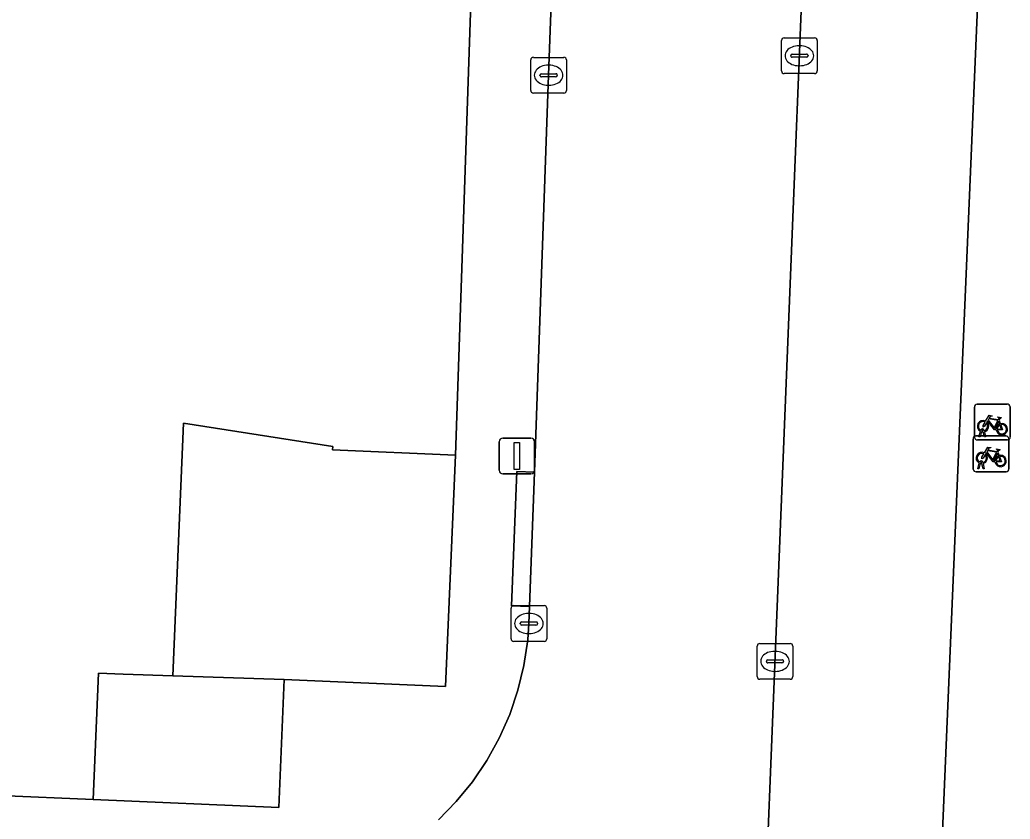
# Model space of a CAD drawing. Extents: x 161248 to 161848, y 384871 to 385383.
# Drawn here: x 161674.85 to 161702.56, y 384949.24 to 384971.59 of the extents above; entities that cross this region are included whole.
import ezdxf

# ---------------------------------------------------------------- set-up
doc = ezdxf.new("R2010")
doc.units = 0
for name, color, linetype in [('IMGEO_Erf', 7, 'Continuous'), ('IMGEO_Fietsenrek', 7, 'Continuous'), ('IMGEO_Kolk', 7, 'Continuous'), ('IMGEO_Lichtmast', 7, 'Continuous'), ('IMGEO_Muur', 7, 'Continuous'), ('IMGEO_Pand', 7, 'Continuous'), ('IMGEO_Parkeervlak_open', 7, 'Continuous'), ('IMGEO_Rijbaan_lokaal_open', 7, 'Continuous'), ('IMGEO_Voetpad_open', 7, 'Continuous')]:
    doc.layers.add(name, color=color, linetype=linetype)

msp = doc.modelspace()

# ---------------------------------------------------------------- linework, layer by layer
at = {"layer": 'IMGEO_Erf'}
msp.add_lwpolyline([(161669.031, 384950.124), (161676.903, 384949.789), (161677.054, 384953.326), (161677.743, 384953.297), (161679.133, 384953.25), (161679.283, 384956.786), (161679.433, 384960.314), (161683.609, 384959.656), (161683.605, 384959.566), (161687.042, 384959.42), (161687.564, 384974.827)], dxfattribs=at)
at = {"layer": 'IMGEO_Fietsenrek'}
for p, q in [((161701.561, 384959.918), (161701.561, 384960.759)), ((161701.561, 384960.759), (161701.561, 384959.918)), ((161701.636, 384960.843), (161702.477, 384960.843)), ((161702.477, 384960.843), (161701.636, 384960.843)), ((161702.561, 384960.768), (161702.561, 384959.927)), ((161702.561, 384959.927), (161702.561, 384960.768)), ((161702.248, 384960.392), (161702.284, 384960.297)), ((161701.688, 384959.927), (161701.727, 384960.087)), ((161701.757, 384960.075), (161701.722, 384959.927)), ((161701.799, 384960.099), (161701.798, 384960.103)), ((161701.84, 384959.927), (161701.806, 384960.069)), ((161701.83, 384960.11), (161701.831, 384960.103)), ((161701.838, 384960.073), (161701.873, 384959.927)), ((161701.525, 384959.028), (161701.525, 384959.869)), ((161701.525, 384959.869), (161701.525, 384959.028)), ((161701.6, 384959.953), (161702.441, 384959.953)), ((161702.441, 384959.953), (161701.6, 384959.953)), ((161702.486, 384959.843), (161701.645, 384959.843)), ((161701.645, 384959.843), (161702.486, 384959.843)), ((161701.722, 384959.927), (161701.688, 384959.927)), ((161701.873, 384959.927), (161701.84, 384959.927)), ((161702.525, 384959.878), (161702.525, 384959.037)), ((161702.525, 384959.037), (161702.525, 384959.878)), ((161702.212, 384959.502), (161702.248, 384959.407)), ((161702.45, 384958.953), (161701.609, 384958.953)), ((161701.609, 384958.953), (161702.45, 384958.953)), ((161701.652, 384959.037), (161701.691, 384959.197)), ((161701.686, 384959.037), (161701.652, 384959.037)), ((161701.721, 384959.185), (161701.686, 384959.037)), ((161701.763, 384959.209), (161701.762, 384959.213)), ((161701.804, 384959.037), (161701.77, 384959.179)), ((161701.794, 384959.22), (161701.795, 384959.213)), ((161701.802, 384959.183), (161701.837, 384959.037)), ((161701.837, 384959.037), (161701.804, 384959.037))]:
    msp.add_line(p, q, dxfattribs=at)
for points in [[(161701.895, 384960.317), (161701.843, 384960.227), (161701.803, 384960.202), (161701.804, 384960.249), (161701.859, 384960.343)], [(161701.874, 384960.369), (161701.969, 384960.533), (161702.055, 384960.519), (161702.057, 384960.51), (161702.001, 384960.499), (161701.974, 384960.454), (161702.23, 384960.413)], [(161702.17, 384960.125), (161702.12, 384960.125), (161701.929, 384960.376), (161701.91, 384960.344)], [(161702.217, 384960.388), (161701.96, 384960.429), (161701.943, 384960.4), (161702.11, 384960.18), (161702.217, 384960.388)], [(161702.265, 384960.29), (161702.235, 384960.367), (161702.126, 384960.149), (161702.169, 384960.149)], [(161702.23, 384960.413), (161702.255, 384960.462), (161702.249, 384960.466), (161702.226, 384960.47), (161702.214, 384960.477), (161702.213, 384960.48), (161702.215, 384960.485), (161702.31, 384960.47), (161702.312, 384960.46), (161702.302, 384960.447), (161702.29, 384960.441), (161702.276, 384960.447), (161702.248, 384960.392)], [(161702.199, 384960.149), (161702.319, 384960.148), (161702.275, 384960.262)], [(161702.295, 384960.269), (161702.35, 384960.124), (161702.2, 384960.124)], [(161701.838, 384959.479), (161701.933, 384959.643), (161702.019, 384959.629), (161702.021, 384959.62), (161701.965, 384959.609), (161701.938, 384959.564), (161702.194, 384959.523)], [(161702.181, 384959.498), (161701.924, 384959.539), (161701.907, 384959.51), (161702.074, 384959.29), (161702.181, 384959.498)], [(161702.194, 384959.523), (161702.219, 384959.572), (161702.213, 384959.576), (161702.19, 384959.58), (161702.178, 384959.587), (161702.177, 384959.59), (161702.179, 384959.595), (161702.274, 384959.58), (161702.276, 384959.57), (161702.266, 384959.557), (161702.254, 384959.551), (161702.24, 384959.557), (161702.212, 384959.502)], [(161701.859, 384959.427), (161701.807, 384959.337), (161701.767, 384959.312), (161701.768, 384959.359), (161701.823, 384959.453)], [(161702.134, 384959.235), (161702.084, 384959.235), (161701.893, 384959.486), (161701.874, 384959.454)], [(161702.229, 384959.4), (161702.199, 384959.477), (161702.09, 384959.259), (161702.133, 384959.259)], [(161702.163, 384959.259), (161702.283, 384959.258), (161702.239, 384959.372)], [(161702.259, 384959.379), (161702.314, 384959.234), (161702.164, 384959.234)]]:
    msp.add_lwpolyline(points, dxfattribs=at)
for centre, radius, start, end in [((161701.639, 384960.765), 0.0779, 92.4484, 184.2845), ((161701.639, 384960.765), 0.0779, 92.4484, 184.2845), ((161702.483, 384960.765), 0.0779, 2.4484, 94.2845), ((161702.483, 384960.765), 0.0779, 2.4484, 94.2845), ((161701.801, 384960.228), 0.159, 62.6766, 242.1369), ((161701.801, 384960.228), 0.129, 63.3192, 238.903), ((161701.801, 384960.228), 0.159, 283.5766, 46.6042), ((161701.781, 384960.099), 0.0499, 12.8025, 158.6934), ((161701.801, 384960.228), 0.159, 253.9967, 271.7867), ((161701.781, 384960.099), 0.0174, 12.8025, 163.4502), ((161701.801, 384960.228), 0.129, 253.415, 269.0204), ((161701.801, 384960.228), 0.129, 283.6043, 43.4302), ((161702.328, 384960.144), 0.159, 113.3408, 178.3217), ((161702.328, 384960.144), 0.159, 187.0065, 105.7708), ((161702.328, 384960.144), 0.129, 113.923, 177.9556), ((161702.328, 384960.144), 0.129, 188.6715, 104.5883), ((161701.603, 384959.875), 0.0779, 92.4484, 184.2845), ((161701.603, 384959.875), 0.0779, 92.4484, 184.2845), ((161701.639, 384959.921), 0.0779, 182.4484, 274.2845), ((161701.639, 384959.921), 0.0779, 182.4484, 274.2845), ((161702.447, 384959.875), 0.0779, 2.4484, 94.2845), ((161702.447, 384959.875), 0.0779, 2.4484, 94.2845), ((161702.483, 384959.921), 0.0779, 272.4484, 4.2845), ((161702.483, 384959.921), 0.0779, 272.4484, 4.2845), ((161701.765, 384959.338), 0.159, 62.6766, 242.1369), ((161701.765, 384959.338), 0.129, 63.3192, 238.903), ((161701.745, 384959.209), 0.0499, 12.8025, 158.6934), ((161701.745, 384959.209), 0.0174, 12.8025, 163.4502), ((161701.765, 384959.338), 0.129, 283.6043, 43.4302), ((161701.765, 384959.338), 0.159, 283.5766, 46.6042), ((161702.292, 384959.254), 0.159, 113.3408, 178.3217), ((161702.292, 384959.254), 0.159, 187.0065, 105.7708), ((161702.292, 384959.254), 0.129, 113.923, 177.9556), ((161702.292, 384959.254), 0.129, 188.6715, 104.5883), ((161701.603, 384959.031), 0.0779, 182.4484, 274.2845), ((161701.603, 384959.031), 0.0779, 182.4484, 274.2845), ((161701.765, 384959.338), 0.159, 253.9967, 271.7867), ((161701.765, 384959.338), 0.129, 253.415, 269.0204), ((161702.447, 384959.031), 0.0779, 272.4484, 4.2845), ((161702.447, 384959.031), 0.0779, 272.4484, 4.2845)]:
    msp.add_arc(centre, radius, start, end, dxfattribs=at)
at = {"layer": 'IMGEO_Kolk'}
for p, q in [((161696.163, 384970.16), (161696.163, 384971.012)), ((161696.238, 384971.086), (161697.09, 384971.086)), ((161696.651, 384970.866), (161696.676, 384970.866)), ((161697.164, 384971.012), (161697.164, 384970.16)), ((161696.422, 384970.58), (161696.422, 384970.592)), ((161696.465, 384970.629), (161696.863, 384970.629)), ((161696.906, 384970.592), (161696.906, 384970.58)), ((161689.147, 384969.615), (161689.147, 384970.467)), ((161689.222, 384970.541), (161690.074, 384970.541)), ((161689.635, 384970.321), (161689.66, 384970.321)), ((161690.148, 384970.467), (161690.148, 384969.615)), ((161696.86, 384970.543), (161696.462, 384970.543)), ((161689.406, 384970.035), (161689.406, 384970.047)), ((161689.449, 384970.084), (161689.847, 384970.084)), ((161689.89, 384970.047), (161689.89, 384970.035)), ((161697.09, 384970.086), (161696.238, 384970.086)), ((161696.674, 384970.306), (161696.649, 384970.306)), ((161689.844, 384969.998), (161689.446, 384969.998)), ((161689.658, 384969.761), (161689.633, 384969.761)), ((161690.074, 384969.541), (161689.222, 384969.541)), ((161688.596, 384954.284), (161688.596, 384955.136)), ((161688.671, 384955.21), (161689.523, 384955.21)), ((161689.597, 384955.136), (161689.597, 384954.284)), ((161689.084, 384954.99), (161689.109, 384954.99)), ((161688.855, 384954.704), (161688.855, 384954.716)), ((161689.293, 384954.667), (161688.895, 384954.667)), ((161688.898, 384954.753), (161689.296, 384954.753)), ((161689.339, 384954.716), (161689.339, 384954.704)), ((161689.107, 384954.43), (161689.082, 384954.43)), ((161689.523, 384954.21), (161688.671, 384954.21)), ((161695.48, 384953.226), (161695.48, 384954.078)), ((161695.555, 384954.152), (161696.407, 384954.152)), ((161696.481, 384954.078), (161696.481, 384953.226)), ((161695.782, 384953.695), (161696.18, 384953.695)), ((161695.968, 384953.932), (161695.993, 384953.932)), ((161695.739, 384953.646), (161695.739, 384953.658)), ((161696.177, 384953.609), (161695.779, 384953.609)), ((161696.223, 384953.658), (161696.223, 384953.646)), ((161696.407, 384953.152), (161695.555, 384953.152)), ((161695.991, 384953.372), (161695.966, 384953.372))]:
    msp.add_line(p, q, dxfattribs=at)
for points in [[(161696.163, 384970.16), (161696.163, 384971.012)], [(161696.238, 384971.086), (161697.09, 384971.086)], [(161697.164, 384971.012), (161697.164, 384970.16)], [(161689.147, 384969.615), (161689.147, 384970.467)], [(161689.222, 384970.541), (161690.074, 384970.541)], [(161690.148, 384970.467), (161690.148, 384969.615)], [(161697.09, 384970.086), (161696.238, 384970.086)], [(161690.074, 384969.541), (161689.222, 384969.541)], [(161688.596, 384954.284), (161688.596, 384955.136)], [(161688.671, 384955.21), (161689.523, 384955.21)], [(161689.597, 384955.136), (161689.597, 384954.284)], [(161689.523, 384954.21), (161688.671, 384954.21)], [(161695.48, 384953.226), (161695.48, 384954.078)], [(161695.555, 384954.152), (161696.407, 384954.152)], [(161696.481, 384954.078), (161696.481, 384953.226)], [(161696.407, 384953.152), (161695.555, 384953.152)]]:
    msp.add_lwpolyline(points, dxfattribs=at)
for centre, radius, start, end in [((161696.24, 384971.01), 0.0765, 91.552, 178.448), ((161696.24, 384971.01), 0.0765, 91.552, 178.448), ((161697.088, 384971.01), 0.0765, 1.552, 88.448), ((161697.088, 384971.01), 0.0765, 1.552, 88.448), ((161696.462, 384970.589), 0.0403, 85.8775, 175.7526), ((161696.867, 384970.591), 0.0386, 1.7309, 96.639), ((161689.224, 384970.465), 0.0765, 91.552, 178.448), ((161689.224, 384970.465), 0.0765, 91.552, 178.448), ((161690.072, 384970.465), 0.0765, 1.552, 88.448), ((161690.072, 384970.465), 0.0765, 1.552, 88.448), ((161696.459, 384970.579), 0.0366, 178.938, 274.7102), ((161696.863, 384970.586), 0.043, 264.8664, 352.4533), ((161689.446, 384970.044), 0.0403, 85.8775, 175.7526), ((161689.443, 384970.034), 0.0366, 178.938, 274.7102), ((161689.847, 384970.041), 0.043, 264.8664, 352.4533), ((161689.851, 384970.046), 0.0386, 1.7309, 96.639), ((161696.24, 384970.162), 0.0765, 181.552, 268.448), ((161696.24, 384970.162), 0.0765, 181.552, 268.448), ((161697.088, 384970.162), 0.0765, 271.552, 358.448), ((161697.088, 384970.162), 0.0765, 271.552, 358.448), ((161689.224, 384969.617), 0.0765, 181.552, 268.448), ((161689.224, 384969.617), 0.0765, 181.552, 268.448), ((161690.072, 384969.617), 0.0765, 271.552, 358.448), ((161690.072, 384969.617), 0.0765, 271.552, 358.448), ((161688.673, 384955.134), 0.0765, 91.552, 178.448), ((161688.673, 384955.134), 0.0765, 91.552, 178.448), ((161689.521, 384955.134), 0.0765, 1.552, 88.448), ((161689.521, 384955.134), 0.0765, 1.552, 88.448), ((161688.895, 384954.713), 0.0403, 85.8775, 175.7526), ((161688.892, 384954.703), 0.0366, 178.938, 274.7102), ((161689.296, 384954.71), 0.043, 264.8664, 352.4533), ((161689.3, 384954.715), 0.0386, 1.7309, 96.639), ((161688.673, 384954.286), 0.0765, 181.552, 268.448), ((161688.673, 384954.286), 0.0765, 181.552, 268.448), ((161689.521, 384954.286), 0.0765, 271.552, 358.448), ((161689.521, 384954.286), 0.0765, 271.552, 358.448), ((161695.557, 384954.076), 0.0765, 91.552, 178.448), ((161695.557, 384954.076), 0.0765, 91.552, 178.448), ((161696.405, 384954.076), 0.0765, 1.552, 88.448), ((161696.405, 384954.076), 0.0765, 1.552, 88.448), ((161695.779, 384953.655), 0.0403, 85.8775, 175.7526), ((161696.184, 384953.657), 0.0386, 1.7309, 96.639), ((161695.776, 384953.645), 0.0366, 178.938, 274.7102), ((161696.18, 384953.652), 0.043, 264.8664, 352.4533), ((161695.557, 384953.228), 0.0765, 181.552, 268.448), ((161695.557, 384953.228), 0.0765, 181.552, 268.448), ((161696.405, 384953.228), 0.0765, 271.552, 358.448), ((161696.405, 384953.228), 0.0765, 271.552, 358.448)]:
    msp.add_arc(centre, radius, start, end, dxfattribs=at)
for centre, major_axis, ratio, start_param, end_param in [((161696.65, 384970.586), (-0.387, 0.002), 0.722429, 4.712389, 7.853982), ((161696.675, 384970.586), (-0.39, 0.002), 0.717154, 1.570796, 4.712389), ((161689.634, 384970.041), (-0.387, 0.002), 0.722429, 4.712389, 7.853982), ((161689.659, 384970.041), (-0.39, 0.002), 0.717154, 1.570796, 4.712389), ((161689.083, 384954.71), (-0.387, 0.002), 0.722429, 4.712389, 7.853982), ((161689.108, 384954.71), (-0.39, 0.002), 0.717154, 1.570796, 4.712389), ((161695.967, 384953.652), (-0.387, 0.002), 0.722429, 4.712389, 7.853982), ((161695.992, 384953.652), (-0.39, 0.002), 0.717154, 1.570796, 4.712389)]:
    msp.add_ellipse(centre, major_axis=major_axis, ratio=ratio, start_param=start_param, end_param=end_param, dxfattribs=at)
at = {"layer": 'IMGEO_Lichtmast'}
for p, q in [((161688.264, 384958.994), (161688.264, 384959.794)), ((161688.264, 384959.794), (161688.264, 384958.994)), ((161688.364, 384959.894), (161689.154, 384959.894)), ((161689.154, 384959.894), (161688.364, 384959.894)), ((161689.254, 384959.794), (161689.254, 384958.994)), ((161689.254, 384958.994), (161689.254, 384959.794)), ((161689.154, 384958.894), (161688.364, 384958.894)), ((161688.364, 384958.894), (161689.154, 384958.894))]:
    msp.add_line(p, q, dxfattribs=at)
msp.add_lwpolyline([(161688.684, 384959.769), (161688.834, 384959.769), (161688.834, 384959.019), (161688.684, 384959.019), (161688.684, 384959.769)], dxfattribs=at)
for centre, start, end in [((161688.364, 384959.794), 90, 180), ((161688.364, 384959.794), 90, 180), ((161689.154, 384959.794), 0, 90), ((161689.154, 384959.794), 360, 90), ((161688.364, 384958.994), 180, 270), ((161688.364, 384958.994), 180, 270), ((161689.154, 384958.994), 270, 0), ((161689.154, 384958.994), 270, 0)]:
    msp.add_arc(centre, 0.1, start, end, dxfattribs=at)
at = {"layer": 'IMGEO_Muur'}
for points in [[(161687.042, 384959.42), (161687.564, 384974.827)], [(161669.031, 384950.124), (161676.903, 384949.789)]]:
    msp.add_lwpolyline(points, dxfattribs=at)
at = {"layer": 'IMGEO_Pand'}
for points in [[(161687.042, 384959.42), (161683.605, 384959.566), (161683.609, 384959.656), (161679.433, 384960.314), (161679.283, 384956.786), (161679.133, 384953.25), (161682.251, 384953.144), (161686.767, 384952.952)], [(161682.251, 384953.144), (161679.133, 384953.25), (161677.743, 384953.297), (161677.054, 384953.326), (161676.903, 384949.789), (161682.098, 384949.567)]]:
    msp.add_lwpolyline(points, close=True, dxfattribs=at)
at = {"layer": 'IMGEO_Parkeervlak_open'}
msp.add_lwpolyline([(161697.757, 384990.585), (161697.592, 384987.605), (161697.013, 384979.259), (161695.406, 384939.447), (161700.252, 384939.228), (161702.236, 384985.804), (161702.516, 384989.768), (161698.21, 384990.073)], dxfattribs=at)
at = {"layer": 'IMGEO_Rijbaan_lokaal_open'}
for points in [[(161695.406, 384939.447), (161697.013, 384979.259), (161697.592, 384987.605), (161697.757, 384990.585), (161698.067, 384993.125), (161699.463, 385001.62), (161699.529, 385001.962), (161699.731, 385002.596), (161700.158, 385004.616), (161701.87, 385012.717)], [(161693.319, 385006.112), (161692.093, 385000), (161690.685, 384989.277), (161690.556, 384987.296), (161690.544, 384987.105), (161690.086, 384980.097), (161690.073, 384979.9), (161690.016, 384979.024), (161689.843, 384975.29), (161689.648, 384970.041), (161689.25, 384958.941), (161689.115, 384955.181), (161689.098, 384954.71), (161689.064, 384954.249), (161688.958, 384953.539), (161688.789, 384952.843), (161688.558, 384952.163), (161688.268, 384951.508), (161687.921, 384950.88), (161687.518, 384950.287), (161687.065, 384949.731), (161686.563, 384949.219)]]:
    msp.add_lwpolyline(points, dxfattribs=at)
at = {"layer": 'IMGEO_Voetpad_open'}
for points in [[(161698.21, 384990.073), (161702.516, 384989.768), (161702.236, 384985.804), (161700.252, 384939.228)], [(161686.563, 384949.219), (161687.065, 384949.731), (161687.518, 384950.287), (161687.921, 384950.88), (161688.268, 384951.508), (161688.558, 384952.163), (161688.789, 384952.843), (161688.958, 384953.539), (161689.064, 384954.249), (161689.098, 384954.71), (161689.115, 384955.181), (161688.608, 384955.205), (161688.761, 384958.964), (161689.25, 384958.941), (161689.648, 384970.041), (161689.843, 384975.29)], [(161687.564, 384974.827), (161687.042, 384959.42), (161686.767, 384952.952), (161682.251, 384953.144), (161682.098, 384949.567), (161676.903, 384949.789), (161669.031, 384950.124)]]:
    msp.add_lwpolyline(points, dxfattribs=at)
msp.add_lwpolyline([(161689.115, 384955.181), (161689.25, 384958.941), (161688.761, 384958.964), (161688.608, 384955.205)], close=True, dxfattribs=at)

doc.saveas('drawing.dxf')
